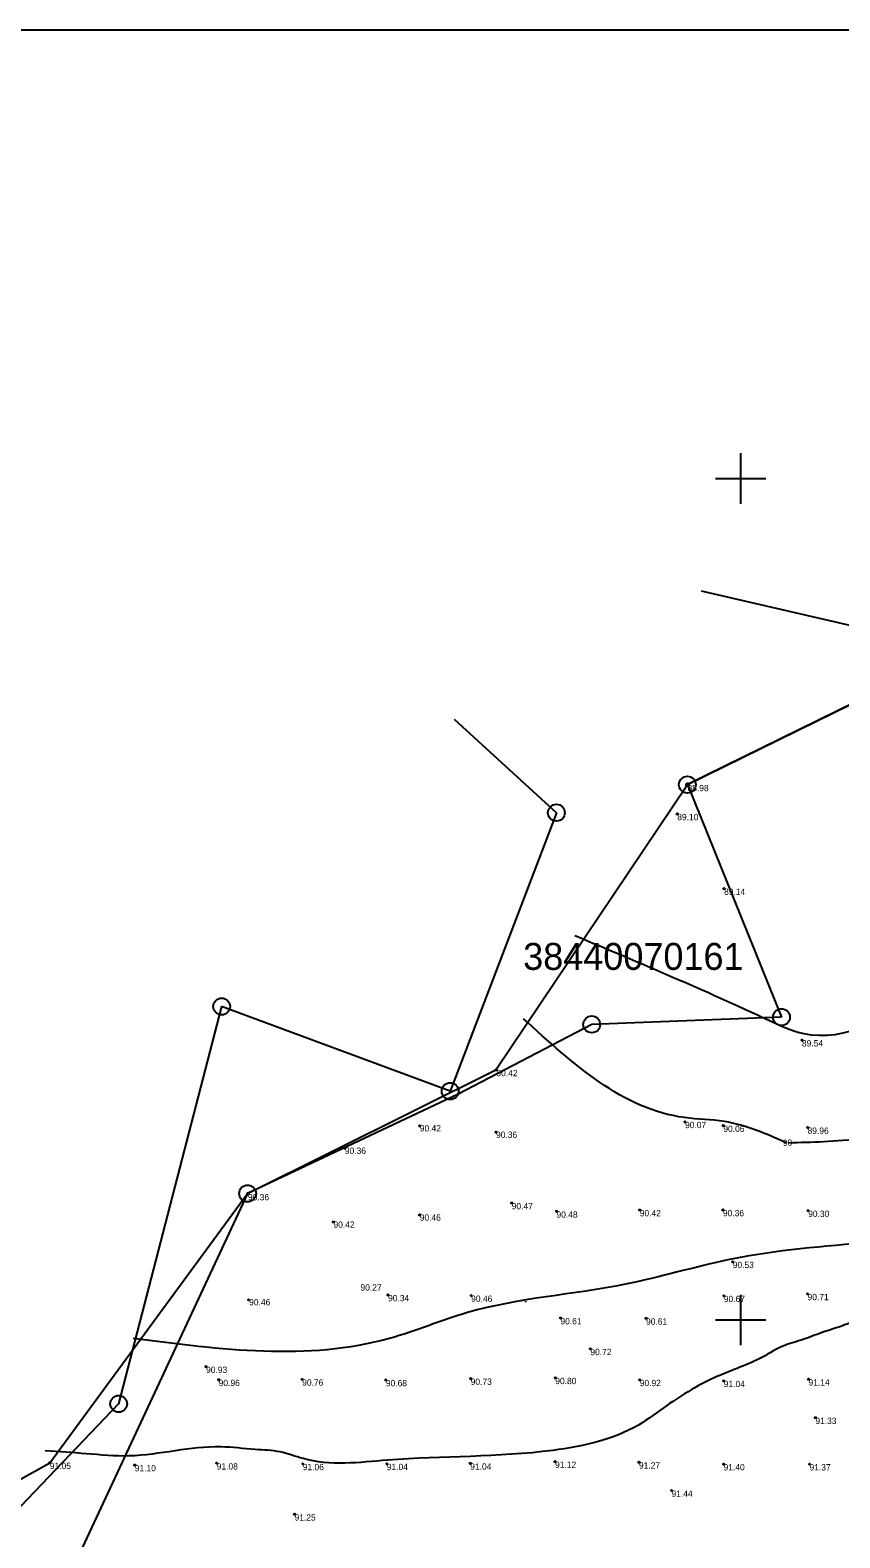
# Model space of a CAD drawing. Extents: x 316000 to 728450, y 314368 to 726000.
# Drawn here: x 726078 to 726559, y 315871 to 316766 of the extents above; entities that cross this region are included whole.
import ezdxf

# ---------------------------------------------------------------- set-up
doc = ezdxf.new("R2010")
doc.units = 0
for name, color, linetype in [('10', 7, 'Continuous'), ('24', 7, 'Continuous'), ('25', 7, 'Continuous'), ('59', 7, 'Continuous'), ('GEOD_ELEM_####_####_#', 7, 'Continuous'), ('RAMI_PLAN_####_TKST_#', 7, 'Continuous'), ('RAMI_UZMR_####_####_#', 7, 'Continuous'), ('RELJ_AATZ_####_TKST_#', 7, 'Continuous'), ('RELJ_ELEM_####_####_#', 7, 'Continuous'), ('RELJ_HORZ_####_TKST_#', 7, 'Continuous'), ('RELJ_HORZ_PAMT_####_#', 7, 'Continuous'), ('RELJ_HORZ_RESN_####_#', 7, 'Continuous'), ('ROBZ_ELEM_####_####_#', 7, 'Continuous')]:
    doc.layers.add(name, color=color, linetype=linetype)

msp = doc.modelspace()

# ---------------------------------------------------------------- linework, layer by layer
at = {"layer": '10'}
for centre in [(726468.38, 316318.09), (726390.59, 316301.42), (726191.76, 316186.29), (726411.56, 316175.64), (726524.29, 316179.92), (726327.49, 316135.99), (726207.18, 316075.15), (726130.58, 315950.18)]:
    msp.add_circle(centre, 5, dxfattribs=at)
at = {"layer": '24'}
for p, q in [((726620.03, 316392.72), (726468.38, 316318.09)), ((726329.84, 316356.96), (726390.59, 316301.42)), ((726468.38, 316318.09), (726524.29, 316179.92)), ((726390.59, 316301.42), (726327.49, 316135.99)), ((726191.76, 316186.29), (726130.58, 315950.18)), ((726327.49, 316135.99), (726191.76, 316186.29)), ((726524.29, 316179.92), (726411.56, 316175.64)), ((726411.56, 316175.64), (726332.18, 316134.25)), ((726332.18, 316134.25), (726207.18, 316075.15)), ((726207.18, 316075.15), (726104.77, 315855.74)), ((726130.58, 315950.18), (726064.11, 315880.58))]:
    msp.add_line(p, q, dxfattribs=at)
at = {"layer": '25'}
msp.add_line((726476.61, 316433.36), (726621.75, 316399.51), dxfattribs=at)
at = {"layer": 'GEOD_ELEM_####_####_#'}
for p, q in [((726500, 316515), (726500, 316500)), ((726485, 316500), (726500, 316500)), ((726500, 316500), (726500, 316485)), ((726500, 316500), (726515, 316500)), ((726500, 316015), (726500, 316000)), ((726485, 316000), (726500, 316000)), ((726500, 316000), (726500, 315985)), ((726500, 316000), (726515, 316000))]:
    msp.add_line(p, q, dxfattribs=at)
at = {"layer": 'RAMI_PLAN_####_TKST_#'}
msp.add_lwpolyline([(725371.66, 314368.28), (727955.92, 314368.28), (727955.92, 316766.42), (725371.66, 316766.42)], close=True, dxfattribs=at)
at = {"layer": 'RAMI_UZMR_####_####_#'}
msp.add_lwpolyline([(725662, 315676.73), (726089.69, 315915.19), (726207.18, 316075.15), (726354.66, 316148.59), (726468.38, 316318.09), (726620.03, 316392.72), (726621.75, 316399.51), (726696.34, 316417.27), (726741.03, 316429.64), (726920.82, 316413.39), (727228.71, 316639.18)], dxfattribs=at)
at = {"layer": 'RELJ_ELEM_####_####_#'}
for centre in [(726462.37, 316300.72), (726490.18, 316256.33), (726536.42, 316166.27), (726354.66, 316148.59), (726466.99, 316117.74), (726309.31, 316115.38), (726354.66, 316111.6), (726489.73, 316115.49), (726539.76, 316114.36), (726264.77, 316102.07), (726207.18, 316075.15), (726309.31, 316062.42), (726364.03, 316069.5), (726390.66, 316064.53), (726440.1, 316065.35), (726489.49, 316065.4), (726540.12, 316065), (726258.08, 316058.22), (726495.32, 316034.57), (726207.7, 316011.98), (726290.6, 316014.87), (726339.97, 316014.53), (726490.01, 316014.38), (726539.75, 316015.52), (726392.99, 316001.13), (726443.83, 316000.97), (726410.77, 315982.86), (726182.5, 315972.3), (726189.98, 315964.48), (726239.6, 315964.74), (726289.29, 315964.37), (726339.66, 315965.2), (726389.92, 315965.63), (726440.1, 315964.44), (726489.97, 315963.86), (726540.35, 315964.79), (726544.42, 315941.94), (726089.69, 315915.19), (726140.15, 315913.81), (726188.83, 315914.91), (726239.95, 315914.51), (726289.84, 315914.53), (726339.42, 315914.8), (726389.76, 315915.88), (726439.62, 315915.44), (726489.88, 315914.36), (726540.92, 315914.33), (726458.94, 315898.68), (726235.07, 315884.57)]:
    msp.add_circle(centre, 0.375, dxfattribs=at)
at = {"layer": 'RELJ_HORZ_PAMT_####_#'}
for p, q in [((726372.22, 316011.11), (726372.3, 316010.61)), ((726531.72, 315987.17), (726531.87, 315986.69))]:
    msp.add_line(p, q, dxfattribs=at)
for points in [[(726401.45, 316228.54), (726516.76, 316178.12), (726537.45, 316170.21), (726603.67, 316201.65), (726616.74, 316227.39), (726669.86, 316227.39)], [(727407.26, 315826.81), (727420.88, 315859.78), (727421.31, 315861.98), (727420.84, 315873.16), (727415.63, 315882.87), (727395.8, 315899.43), (727371.45, 315914.61), (727360.58, 315922.6), (727355.76, 315932.78), (727350.87, 315945.8), (727343.65, 315965.03), (727334.62, 315981.5), (727324.71, 316005.53), (727317, 316014.24), (727310.95, 316025.93), (727306.22, 316036.97), (727300.2, 316049.01), (727293.8, 316067.18), (727252.55, 316104.18), (727204.11, 316093.45), (727172.31, 316071.99), (727104.82, 316081.23), (727087.15, 316092.31), (727070.62, 316103.93), (727040.63, 316117.26), (727014.6, 316106.53), (727006.58, 316100.22), (727000.85, 316096.21), (726994.11, 316090.82), (726983.98, 316084.66), (726972.39, 316080.59), (726966.37, 316079.01), (726958.49, 316076.14), (726948.07, 316071.06), (726932.7, 316067.7), (726916.22, 316058.14), (726880.98, 316039.68), (726836.99, 316020.53), (726807.52, 316005.55), (726787.17, 315993.15), (726764.31, 315989.32), (726742.06, 315986.79), (726725.03, 315990.27), (726708.15, 315999.77), (726691.28, 316009.5), (726674.31, 316013.66), (726659.02, 316010.43), (726643.66, 316003.77), (726628.26, 315996.72), (726612.85, 315992.34), (726600.2, 315993.32), (726587.04, 315996.97), (726574, 315999.47), (726567.72, 315999.1), (726561.71, 315997.03), (726548.35, 315992.52), (726536.61, 315988.25), (726525.25, 315984.49), (726513.03, 315977.96), (726485.95, 315966.35), (726456.08, 315949.13), (726439.28, 315937.58), (726388.53, 315922.53), (726290.27, 315916.68), (726240.08, 315917.6), (726226.6, 315921.61), (726211.69, 315923.04), (726191.22, 315924.62), (726136.88, 315919.22), (726111.29, 315920.51), (726086.94, 315922.23)], [(726694.17, 316057.52), (726654.96, 316053.3), (726577.82, 316046.13), (726493.45, 316035.88), (726431.66, 316021.24), (726337.81, 316004.37), (726291.42, 315989.03), (726139.13, 315989.03)]]:
    msp.add_spline(points, degree=3, dxfattribs=at)
at = {"layer": 'RELJ_HORZ_RESN_####_#'}
for points in [[(726527.13, 316105.26), (726490.47, 316117.9), (726466.65, 316120.25), (726371.11, 316179)], [(726528.37, 316105.34), (726549.26, 316106.08), (726641.48, 316116.52)]]:
    msp.add_spline(points, degree=3, dxfattribs=at)
at = {"layer": 'ROBZ_ELEM_####_####_#'}
for radius in [0.943, 0.943, 0.105, 0.105]:
    msp.add_circle((726468.46, 316317.95), radius, dxfattribs=at)

# ---------------------------------------------------------------- texts
at = {"layer": '59'}
msp.add_text('38440070161', height=16, dxfattribs=at).set_placement((726370.85, 316208.03))
at = {"layer": 'RELJ_AATZ_####_TKST_#'}
for s, p in [('88.98', (726468.46, 316314.2)), ('89.10', (726462.37, 316296.97)), ('89.14', (726490.18, 316252.58)), ('89.54', (726536.42, 316162.52)), ('90.42', (726354.97, 316144.87)), ('90.07', (726466.99, 316113.99)), ('90.42', (726309.46, 316112.04)), ('90.36', (726354.72, 316108.22)), ('90.06', (726489.73, 316111.74)), ('89.96', (726539.76, 316110.61)), ('90.36', (726264.94, 316098.7)), ('90.36', (726207.38, 316071.13)), ('90.46', (726309.42, 316059.01)), ('90.47', (726364.03, 316065.75)), ('90.48', (726390.66, 316060.78)), ('90.42', (726440.1, 316061.6)), ('90.36', (726489.49, 316061.65)), ('90.30', (726540.12, 316061.25)), ('90.42', (726258.21, 316054.79)), ('90.53', (726495.32, 316030.82)), ('90.27', (726274.23, 316017.45)), ('90.46', (726208.11, 316008.71)), ('90.34', (726290.6, 316011.12)), ('90.46', (726339.97, 316010.78)), ('90.67', (726490.01, 316010.63)), ('90.71', (726539.75, 316011.77)), ('90.61', (726392.98, 315997.38)), ('90.61', (726443.83, 315997.22)), ('90.72', (726410.77, 315979.11)), ('90.93', (726182.5, 315968.55)), ('90.96', (726189.98, 315960.73)), ('90.76', (726239.6, 315960.99)), ('90.68', (726289.29, 315960.62)), ('90.73', (726339.66, 315961.45)), ('90.80', (726389.92, 315961.88)), ('90.92', (726440.1, 315960.69)), ('91.14', (726540.35, 315961.04)), ('91.04', (726489.97, 315960.11)), ('91.33', (726544.42, 315938.19)), ('91.05', (726089.69, 315911.44)), ('91.10', (726140.15, 315910.06)), ('91.08', (726188.83, 315911.16)), ('91.06', (726239.95, 315910.76)), ('91.04', (726289.84, 315910.78)), ('91.04', (726339.42, 315911.05)), ('91.12', (726389.76, 315912.12)), ('91.27', (726439.62, 315911.69)), ('91.40', (726489.88, 315910.61)), ('91.37', (726540.92, 315910.58)), ('91.44', (726458.94, 315894.93)), ('91.25', (726235.07, 315880.82))]:
    msp.add_text(s, height=3.75, dxfattribs=at).set_placement(p)
at = {"layer": 'RELJ_HORZ_####_TKST_#'}
msp.add_text('90', height=3.75, rotation=3.35909, dxfattribs=at).set_placement((726525.16, 316103.28))

doc.saveas('drawing.dxf')
